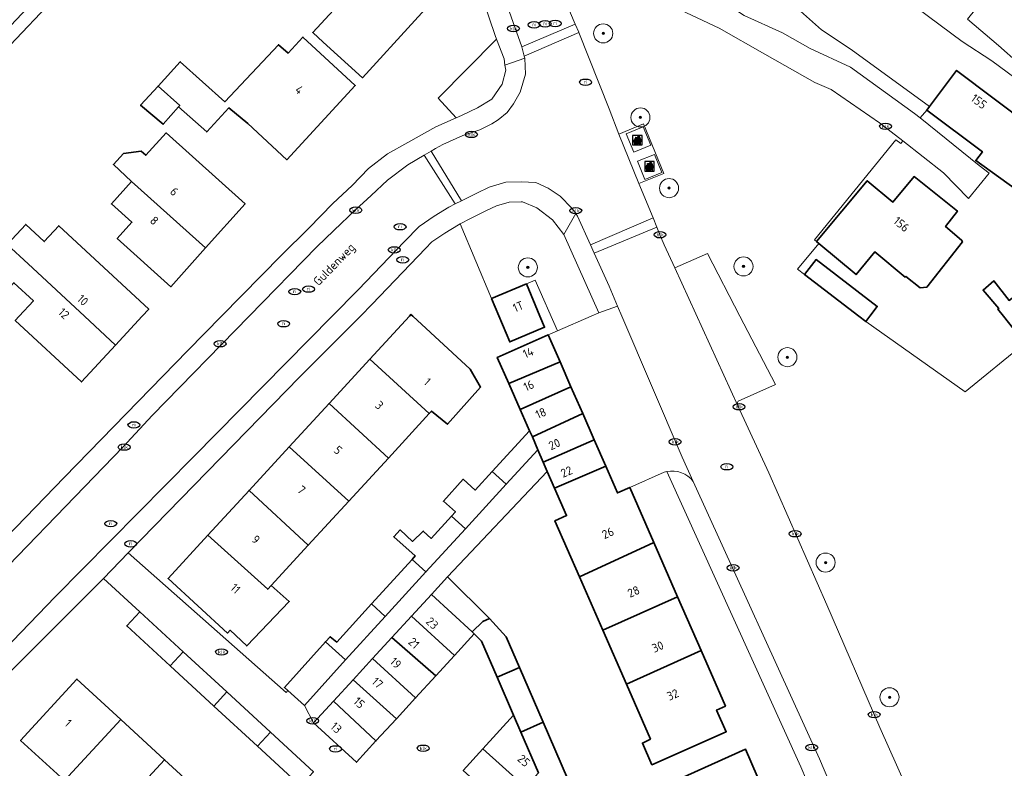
# Model space of a CAD drawing. Header units: metres. Extents: x 103671 to 105190, y 427150 to 429171.
# Tile 281 of 320: x 104162 to 104265, y 428953 to 429031. Entities that reach past the tile are written whole.
import ezdxf
from ezdxf.enums import TextEntityAlignment as Align

# ---------------------------------------------------------------- set-up
doc = ezdxf.new("R2010")
doc.units = ezdxf.units.M
for name, color, linetype, lineweight in [('B-WE-GR-BEPLANTING_CULTUUR_BODEMBEDEKKER-GV', 253, 'Continuous', 18), ('B-WE-GR-BEPLANTING_CULTUUR_HEESTERS-GV', 253, 'Continuous', 18), ('B-WE-GR-BOOM-S', 253, 'Continuous', 25), ('B-WE-GR-HAAG-G', 253, 'GR-HAAG1-SO', 13), ('B-WE-IE-AFVAL APART PLAATS-S', 253, 'Continuous', 25), ('B-WE-IE-MEUBILAIR-S', 253, 'Continuous', 25), ('B-WE-IE-TERREINAFSCHEIDING_KUNSTMATIG_HEKWERK-G', 253, 'IE-TERREINAFSCHEIDING_KUNSTMATIG-SO', 18), ('B-WE-OG-BEBOUWING-GV', 253, 'Continuous', 35), ('B-WE-OG-BEBOUWING-T18', 7, 'Continuous', 18), ('B-WE-OG-TERREIN_BEGROEID-GV', 253, 'Continuous', 18), ('B-WE-OG-TERREIN_ERF-GV', 253, 'Continuous', 18), ('B-WE-OG-TOPOGRAFIE-T18', 7, 'Continuous', 18), ('B-WE-OG-WEG-GV', 253, 'Continuous', 18), ('B-WE-VH-GESLOTENVERHARDING-GV', 253, 'Continuous', 18), ('B-WE-VH-GESLOTENVERHARDING_BETON-GV', 253, 'Continuous', 18), ('B-WE-VH-OPENVERHARDING-GV', 253, 'Continuous', 18), ('B-WE-VH-OPENVERHARDING_BETONSTRAATSTEEN-GV', 253, 'Continuous', 18), ('B-WE-VH-OPENVERHARDING_STRAATBAKSTEEN-GV', 253, 'Continuous', 18), ('B-WE-VH-OPENVERHARDING_TEGEL-GV', 253, 'Continuous', 18)]:
    doc.layers.add(name, color=color, linetype=linetype, lineweight=lineweight)
doc.styles.add('NLCS-ISO', font='NLCS-ISO.ttf')
doc.styles.add('NLCS-ISO-M500-T18', font='NLCS-ISO.ttf', dxfattribs={"height": 0.9})
doc.linetypes.add('GR-HAAG1-SO', pattern='A,6,[176,NLCS.SHX,S=0.125,R=0,X=0,Y=0],-2', length=8)
doc.linetypes.add('IE-TERREINAFSCHEIDING_KUNSTMATIG-SO', pattern='A,4,[82,NLCS.SHX,S=0.75,R=90,X=0,Y=0],4,-2', length=10)

# ---------------------------------------------------------------- blocks, each defined once
blk = doc.blocks.new('SIE-AFVAL APART PLAATS-SO')
h = blk.add_hatch(color=256)
h.dxf.hatch_style = 1
h.paths.add_polyline_path([(-0.09, 0.07), (-1.76, 0.07, 0.819081), (-1.79, -0.09), (-1.4, -2.19, 0.36153), (-1.37, -2.21), (-0.47, -2.21, 0.36153), (-0.44, -2.19), (-0.05, -0.09, 0.819081)])
h.paths.add_polyline_path([(-0.16, -0.1), (-0.2, -0.33), (-0.49, -0.33), (-0.47, -0.1)], flags=16)
h.paths.add_polyline_path([(-0.55, -0.1), (-0.58, -0.33), (-0.87, -0.33), (-0.87, -0.1)], flags=16)
h.paths.add_polyline_path([(-0.22, -0.42), (-0.27, -0.73), (-0.53, -0.73), (-0.5, -0.42)], flags=16)
h.paths.add_polyline_path([(-0.58, -0.42), (-0.61, -0.73), (-0.87, -0.73), (-0.87, -0.42)], flags=16)
h.paths.add_polyline_path([(-0.95, -0.1), (-0.95, -0.33), (-1.27, -0.33), (-1.29, -0.1)], flags=16)
h.paths.add_polyline_path([(-0.95, -0.42), (-0.95, -0.73), (-1.23, -0.73), (-1.26, -0.42)], flags=16)
h.paths.add_polyline_path([(-0.29, -0.83), (-0.34, -1.09), (-0.56, -1.09), (-0.54, -0.83)], flags=16)
h.paths.add_polyline_path([(-0.62, -0.83), (-0.65, -1.09), (-0.87, -1.09), (-0.87, -0.83)], flags=16)
h.paths.add_polyline_path([(-0.95, -0.83), (-0.95, -1.09), (-1.2, -1.09), (-1.22, -0.83)], flags=16)
h.paths.add_polyline_path([(-1.35, -0.33), (-1.64, -0.33), (-1.69, -0.1), (-1.37, -0.1)], flags=16)
h.paths.add_polyline_path([(-1.34, -0.42), (-1.31, -0.73), (-1.57, -0.73), (-1.63, -0.42)], flags=16)
h.paths.add_polyline_path([(-0.36, -1.18), (-0.41, -1.44), (-0.6, -1.44), (-0.57, -1.18)], flags=16)
h.paths.add_polyline_path([(-0.65, -1.18), (-0.68, -1.44), (-0.87, -1.44), (-0.87, -1.18)], flags=16)
h.paths.add_polyline_path([(-1.3, -0.83), (-1.28, -1.09), (-1.5, -1.09), (-1.55, -0.83)], flags=16)
h.paths.add_polyline_path([(-0.95, -1.18), (-0.95, -1.44), (-1.17, -1.44), (-1.19, -1.18)], flags=16)
h.paths.add_polyline_path([(-0.42, -1.53), (-0.47, -1.79), (-0.63, -1.79), (-0.6, -1.53)], flags=16)
h.paths.add_polyline_path([(-1.27, -1.18), (-1.25, -1.44), (-1.44, -1.44), (-1.49, -1.18)], flags=16)
h.paths.add_polyline_path([(-0.69, -1.53), (-0.71, -1.79), (-0.87, -1.79), (-0.87, -1.53)], flags=16)
h.paths.add_polyline_path([(-0.95, -1.53), (-0.95, -1.79), (-1.13, -1.79), (-1.16, -1.53)], flags=16)
h.paths.add_polyline_path([(-1.24, -1.53), (-1.22, -1.79), (-1.37, -1.79), (-1.42, -1.53)], flags=16)
h.paths.add_polyline_path([(-0.49, -1.89), (-0.53, -2.13), (-0.66, -2.13), (-0.64, -1.89)], flags=16)
h.paths.add_polyline_path([(-0.72, -1.89), (-0.74, -2.13), (-0.87, -2.13), (-0.87, -1.89)], flags=16)
h.paths.add_polyline_path([(-0.95, -1.89), (-0.95, -2.13), (-1.1, -2.13), (-1.12, -1.89)], flags=16)
h.paths.add_polyline_path([(-1.21, -1.89), (-1.18, -2.13), (-1.31, -2.13), (-1.35, -1.89)], flags=16)
h.paths.add_polyline_path([(-0.19, 0.78, -0.01173), (-0.3, 0.78, -0.148797), (-0.42, 1.03, -0.136076), (-0.69, 0.87), (-0.78, 0.85, -0.038293), (-1.14, 0.96), (-1.19, 0.81, -0.243822), (-1.56, 0.45, 0.344326), (-1, 0.22, -0.139345), (-0.6, 0.22, 0.618436), (-0.56, 0.27, -0.441494), (-0.47, 0.44, 0.309048)])
h.paths.add_polyline_path([(-0.49, 0.51, 0.351556), (-0.64, 0.31, 0.121061), (-1.02, 0.29, -0.288745), (-1.45, 0.42, 0.203599), (-1.12, 0.79), (-1.09, 0.87, 0.083075), (-0.28, 0.71, -0.242261)], flags=16)
h.paths.add_polyline_path([(-0.4, 0.79, -0.023345), (-0.63, 0.82, 0.07081), (-0.46, 0.9, 0.059965)], flags=16)
h.paths.add_polyline_path([(1.12, 1.48), (-1.07, 1.48, 0.860559), (-1.08, 1.42), (0.29, 1, -0.146703), (0.53, 0.28, 0.421968), (0.56, 0.25), (1.6, 0.31, 0.450293), (1.63, 0.34, 0.122241)])
h.paths.add_polyline_path([(0.26, 1.93, 1), (1.07, 1.93, 1)])
h.paths.add_polyline_path([(1.65, 0.15, 0.429303), (1.62, 0.18), (0.55, 0.23, 0.38429), (0.51, 0.2), (0.16, -2.16, 0.83726), (0.22, -2.18), (0.99, -0.78, -0.688204), (1.05, -0.78), (1.36, -2.14, 0.84934), (1.42, -2.14)])
for p, q in [((-0.09, 0.07), (-1.76, 0.07)), ((-1.4, -2.19), (-1.79, -0.09)), ((-1.37, -0.1), (-1.69, -0.1)), ((-1.64, -0.33), (-1.69, -0.1)), ((-1.64, -0.33), (-1.35, -0.33)), ((-1.63, -0.42), (-1.34, -0.42)), ((-1.57, -0.73), (-1.63, -0.42)), ((-1.57, -0.73), (-1.31, -0.73)), ((-1.55, -0.83), (-1.3, -0.83)), ((-1.5, -1.09), (-1.55, -0.83)), ((-1.5, -1.09), (-1.28, -1.09)), ((-1.49, -1.18), (-1.27, -1.18)), ((-1.44, -1.44), (-1.49, -1.18)), ((-1.44, -1.44), (-1.25, -1.44)), ((-1.42, -1.53), (-1.24, -1.53)), ((-1.37, -1.79), (-1.42, -1.53)), ((-1.37, -1.79), (-1.22, -1.79)), ((-1.37, -2.21), (-0.47, -2.21)), ((-1.31, -2.13), (-1.35, -1.89)), ((-1.35, -1.89), (-1.21, -1.89)), ((-1.31, -2.13), (-1.18, -2.13)), ((-0.95, -0.1), (-1.29, -0.1)), ((-1.27, -0.33), (-0.95, -0.33)), ((-1.26, -0.42), (-0.95, -0.42)), ((-1.23, -0.73), (-0.95, -0.73)), ((-1.22, -0.83), (-0.95, -0.83)), ((-1.2, -1.09), (-0.95, -1.09)), ((-1.19, -1.18), (-0.95, -1.18)), ((-1.17, -1.44), (-0.95, -1.44)), ((-1.16, -1.53), (-0.95, -1.53)), ((-1.13, -1.79), (-0.95, -1.79)), ((-1.12, -1.89), (-0.95, -1.89)), ((-1.1, -2.13), (-0.95, -2.13)), ((-0.95, -0.1), (-0.95, -0.33)), ((-0.95, -0.42), (-0.95, -0.73)), ((-0.95, -0.83), (-0.95, -1.09)), ((-0.95, -1.18), (-0.95, -1.44)), ((-0.95, -1.53), (-0.95, -1.79)), ((-0.95, -1.89), (-0.95, -2.13)), ((-0.87, -0.1), (-0.87, -0.33)), ((-0.55, -0.1), (-0.87, -0.1)), ((-0.87, -0.33), (-0.58, -0.33)), ((-0.87, -0.42), (-0.87, -0.73)), ((-0.87, -0.42), (-0.58, -0.42)), ((-0.87, -0.73), (-0.61, -0.73)), ((-0.87, -0.83), (-0.62, -0.83)), ((-0.87, -0.83), (-0.87, -1.09)), ((-0.87, -1.09), (-0.65, -1.09)), ((-0.87, -1.18), (-0.65, -1.18)), ((-0.87, -1.18), (-0.87, -1.44)), ((-0.87, -1.44), (-0.68, -1.44)), ((-0.87, -1.53), (-0.69, -1.53)), ((-0.87, -1.53), (-0.87, -1.79)), ((-0.87, -1.79), (-0.71, -1.79)), ((-0.87, -1.89), (-0.87, -2.13)), ((-0.87, -1.89), (-0.72, -1.89)), ((-0.87, -2.13), (-0.74, -2.13)), ((-0.66, -2.13), (-0.53, -2.13)), ((-0.64, -1.89), (-0.49, -1.89)), ((-0.63, -1.79), (-0.47, -1.79)), ((-0.6, -1.44), (-0.41, -1.44)), ((-0.6, -1.53), (-0.42, -1.53)), ((-0.57, -1.18), (-0.36, -1.18)), ((-0.56, -1.09), (-0.34, -1.09)), ((-0.54, -0.83), (-0.29, -0.83)), ((-0.53, -0.73), (-0.27, -0.73)), ((-0.53, -2.13), (-0.49, -1.89)), ((-0.5, -0.42), (-0.22, -0.42)), ((-0.49, -0.33), (-0.2, -0.33)), ((-0.16, -0.1), (-0.47, -0.1)), ((-0.47, -1.79), (-0.42, -1.53)), ((-0.44, -2.19), (-0.05, -0.09)), ((-0.41, -1.44), (-0.36, -1.18)), ((-0.34, -1.09), (-0.29, -0.83)), ((-0.27, -0.73), (-0.22, -0.42)), ((-0.2, -0.33), (-0.16, -0.1))]:
    blk.add_line(p, q)
blk.add_lwpolyline([(-2.5, -2.51), (2.5, -2.51), (2.5, 2.49), (-2.5, 2.49)], close=True)
for points in [[(-0.78, 0.85, -0.038293), (-1.14, 0.96), (-1.19, 0.81, -0.243822), (-1.56, 0.45, 0.344326), (-1, 0.22, -0.139345), (-0.6, 0.22, 0.618436), (-0.56, 0.27, -0.441494), (-0.47, 0.44, 0.309048), (-0.19, 0.78, -0.01173), (-0.3, 0.78, -0.01173)], [(-0.78, 0.85), (-0.69, 0.87, 0.136076), (-0.42, 1.03, 0.156405), (-0.29, 0.77)], [(-0.78, 0.85), (-0.69, 0.87, 0.136076), (-0.42, 1.03, 0.148797), (-0.3, 0.78, 0.148797)], [(-0.63, 0.82, 0.07081), (-0.46, 0.9, 0.059965), (-0.4, 0.79, 0.059965)], [(-0.4, 0.79, -0.023345), (-0.63, 0.82)]]:
    blk.add_lwpolyline(points, format="xyb")
for points in [[(-1.09, 0.87), (-1.12, 0.79, -0.203599), (-1.45, 0.42, 0.288745), (-1.02, 0.29, -0.121061), (-0.64, 0.31, -0.351556), (-0.49, 0.51, 0.242261), (-0.28, 0.71, -0.083075)], [(-1.07, 1.48), (1.12, 1.48, -0.122241), (1.63, 0.34, -0.450293), (1.6, 0.31), (0.56, 0.25, -0.421968), (0.53, 0.28, 0.146703), (0.29, 1), (-1.08, 1.42, -0.860559)], [(0.55, 0.23), (1.62, 0.18, -0.429303), (1.65, 0.15), (1.42, -2.14, -0.84934), (1.36, -2.14), (1.05, -0.78, 0.688204), (0.99, -0.78), (0.22, -2.18, -0.83726), (0.16, -2.16), (0.51, 0.2, -0.38429)]]:
    blk.add_lwpolyline(points, format="xyb", close=True)
for points in [[(-1.35, -0.33), (-1.37, -0.1)], [(-1.31, -0.73), (-1.34, -0.42)], [(-1.28, -1.09), (-1.3, -0.83)], [(-1.27, -0.33), (-1.29, -0.1)], [(-1.25, -1.44), (-1.27, -1.18)], [(-1.23, -0.73), (-1.26, -0.42)], [(-1.22, -1.79), (-1.24, -1.53)], [(-1.2, -1.09), (-1.22, -0.83)], [(-1.18, -2.13), (-1.21, -1.89)], [(-1.17, -1.44), (-1.19, -1.18)], [(-1.18, -2.22), (-1.18, -2.21)], [(-1.13, -1.79), (-1.16, -1.53)], [(-1.1, -2.13), (-1.12, -1.89)], [(-0.74, -2.13), (-0.72, -1.89)], [(-0.71, -1.79), (-0.69, -1.53)], [(-0.68, -1.44), (-0.65, -1.18)], [(-0.66, -2.13), (-0.64, -1.89)], [(-0.65, -1.09), (-0.62, -0.83)], [(-0.63, -1.79), (-0.6, -1.53)], [(-0.61, -0.73), (-0.58, -0.42)], [(-0.6, -1.44), (-0.57, -1.18)], [(-0.58, -0.33), (-0.55, -0.1)], [(-0.56, -1.09), (-0.54, -0.83)], [(-0.53, -0.73), (-0.5, -0.42)], [(-0.49, -0.33), (-0.47, -0.1)]]:
    blk.add_lwpolyline(points)
blk.add_circle((0.66, 1.93), 0.401)
for centre, radius, start, end in [((-1.76, -0.01), 0.0869, 90, 247.281), ((-0.09, -0.01), 0.0869, 292.719, 90), ((-1.37, -2.18), 0.0318, 190.4943, 270), ((-0.47, -2.18), 0.0318, 270, 349.5057)]:
    blk.add_arc(centre, radius, start, end)
blk = doc.blocks.new('SIE-MEUBILAIR_PUT_RIOOLPUT-SO')
blk.add_ellipse((0, 0), major_axis=(1.25, 0), ratio=0.54)
at = {"style": 'NLCS-ISO'}
blk.add_text('ri', height=0.75, dxfattribs=at).set_placement((-0.04, 0.07), align=Align.MIDDLE_CENTER)
blk = doc.blocks.new('SIE-MEUBILAIR_PUT_KOLK-SO')
blk.add_ellipse((0, 0), major_axis=(1.25, 0), ratio=0.54)
at = {"style": 'NLCS-ISO'}
blk.add_text('klk', height=0.75, dxfattribs=at).set_placement((0.03, 0), align=Align.MIDDLE_CENTER)
blk = doc.blocks.new('SGR-BOOM_GBKN-SO')
at = {"linetype": 'ByBlock', "lineweight": 18}
h = blk.add_hatch(color=0, dxfattribs=at)
h.dxf.hatch_style = 1
edge = h.paths.add_edge_path()
edge.add_arc((0, 0), 0.25, 0, 360)
at = {"color": 0, "linetype": 'ByBlock', "lineweight": 18}
for radius in [2, 0.25]:
    blk.add_circle((0, 0), radius, dxfattribs=at)
at = {"color": 0, "linetype": 'ByBlock', "lineweight": 18, "style": 'NLCS-ISO'}
blk.add_attdef('SOORT', (2.5, 0), '', height=1.5, dxfattribs=at)

msp = doc.modelspace()

# ---------------------------------------------------------------- linework, layer by layer
at = {"layer": 'B-WE-GR-BEPLANTING_CULTUUR_BODEMBEDEKKER-GV', "flags": 128}
msp.add_lwpolyline([(104212.609, 429026.277), (104212.52, 429026.94), (104211.724, 429029.003), (104205.601, 429022.818), (104207.488, 429020.744), (104208.055, 429020.994), (104209.712, 429021.788), (104211.234, 429022.725), (104212.314, 429024.285), (104212.681, 429025.745)], close=True, dxfattribs=at)
at = {"layer": 'B-WE-GR-BEPLANTING_CULTUUR_HEESTERS-GV', "flags": 128}
msp.add_lwpolyline([(104218.786, 429008.543), (104217.604, 429010.063), (104215.952, 429011.339), (104214.432, 429011.964), (104214.296, 429011.97), (104213.045, 429011.931), (104211.708, 429011.538), (104210.618, 429011.012), (104208.992, 429010.203), (104207.93, 429009.657), (104211.212, 429001.839), (104214.848, 429003.365), (104215.761, 429003.774), (104218.098, 428998.444), (104221.645, 429000), (104222.45, 429000.353)], close=True, dxfattribs=at)
at = {"layer": 'B-WE-GR-HAAG-G', "flags": 128}
msp.add_lwpolyline([(104267.081, 428997.157), (104260.839, 428992.085), (104250.418, 428999.444), (104249.69, 429000), (104244.004, 429004.344)], dxfattribs=at)
at = {"layer": 'B-WE-IE-TERREINAFSCHEIDING_KUNSTMATIG_HEKWERK-G', "flags": 128}
for points in [[(104211.724, 429029.003), (104205.601, 429022.818), (104207.488, 429020.744)], [(104244.004, 429004.344), (104243.247, 429004.916), (104245.503, 429007.599)]]:
    msp.add_lwpolyline(points, dxfattribs=at)
at = {"layer": 'B-WE-OG-BEBOUWING-GV', "flags": 128}
for points in [[(104208.643, 429036.967), (104204.542, 429040.71), (104200.451, 429036.227), (104199.397, 429037.202), (104192.469, 429029.707), (104193.571, 429028.689), (104197.673, 429024.946)], [(104178.396, 429021.904), (104181.366, 429019.285), (104183.661, 429021.796), (104185.657, 429020.152), (104189.743, 429016.371), (104196.922, 429024.132), (104191.434, 429029.209), (104189.888, 429027.538), (104188.865, 429028.413), (104183.249, 429022.446), (104178.592, 429026.635), (104176.266, 429024.086), (104178.524, 429022.05)], [(104176.266, 429024.086), (104174.43, 429022.075), (104176.803, 429020.08), (104178.396, 429021.904), (104178.524, 429022.05)], [(104173.489, 429014.102), (104181.236, 429007.151), (104185.372, 429011.761), (104177.097, 429019.185), (104174.993, 429016.84), (104174.506, 429017.277), (104172.624, 429017.018), (104171.589, 429015.864)], [(104173.489, 429014.102), (104171.378, 429011.749), (104173.516, 429009.831), (104171.976, 429008.114), (104177.585, 429003.082), (104181.236, 429007.151)], [(104245.259, 429007.802), (104245.503, 429007.599), (104249.402, 429004.354), (104251.37, 429006.718), (104254.547, 429004.081), (104254.609, 429004.159), (104256.107, 429002.975), (104256.805, 429003.035), (104260.544, 429007.765), (104260.452, 429007.963), (104258.778, 429009.385), (104259.378, 429010.192), (104260.014, 429010.996), (104255.478, 429014.61), (104253.252, 429011.935), (104250.562, 429014.174)], [(104171.806, 428996.974), (104174.602, 429000), (104175.282, 429000.736), (104165.846, 429009.452), (104164.33, 429007.811), (104162.399, 429009.596), (104160.464, 429007.501), (104162.661, 429005.471), (104168.549, 429000)], [(104160.464, 429007.501), (104155.609, 429002.245), (104157.982, 429000.053), (104161.156, 429003.49), (104163.196, 429001.606), (104161.712, 429000), (104161.288, 428999.541), (104168.243, 428993.116), (104171.806, 428996.974), (104168.549, 429000), (104162.661, 429005.471)], [(104250.418, 428999.444), (104250.843, 429000), (104251.621, 429001.019), (104245.206, 429005.919), (104244.004, 429004.344), (104249.69, 429000)], [(104271.666, 429000.784), (104268.818, 429004.29), (104266.263, 429002.312), (104265.426, 429001.651), (104263.83, 429003.684), (104262.701, 429002.728), (104264.338, 429000.791), (104264.254, 429000.725), (104264.828, 429000), (104267.081, 428997.157), (104269.091, 428998.758), (104270.67, 429000)], [(104214.848, 429003.365), (104211.212, 429001.839), (104213.115, 428997.306), (104216.751, 428998.832), (104216.261, 429000)], [(104204.681, 428989.793), (104204.922, 428990.054), (104206.582, 428988.679), (104210.052, 428992.571), (104208.97, 428994.451), (104202.943, 429000), (104202.756, 429000.172), (104202.598, 429000), (104198.46, 428995.506)], [(104217.144, 428998.026), (104211.798, 428995.682), (104212.997, 428992.947), (104218.373, 428995.223)], [(104198.46, 428995.506), (104194.181, 428990.858), (104200.401, 428985.144), (104204.681, 428989.793)], [(104219.524, 428992.598), (104218.373, 428995.223), (104212.997, 428992.947), (104214.196, 428990.213)], [(104219.524, 428992.598), (104214.196, 428990.213), (104215.166, 428988), (104215.485, 428987.353), (104220.752, 428989.796)], [(104194.181, 428990.858), (104189.999, 428986.315), (104196.232, 428980.616), (104200.401, 428985.144)], [(104221.952, 428987.06), (104220.752, 428989.796), (104215.485, 428987.353), (104216.04, 428986.006), (104216.615, 428984.696)], [(104216.04, 428986.006), (104215.485, 428987.353), (104215.166, 428988), (104211.277, 428983.736), (104212.733, 428982.399)], [(104217.03, 428983.748), (104217.805, 428981.982), (104223.159, 428984.305), (104221.952, 428987.06), (104216.615, 428984.696)], [(104191.996, 428976.015), (104196.232, 428980.616), (104189.999, 428986.315), (104185.793, 428981.747)], [(104217.805, 428981.982), (104219.062, 428979.114), (104217.835, 428978.576), (104220.405, 428972.713), (104228.194, 428976.313), (104225.673, 428982.063), (104224.389, 428981.5), (104223.159, 428984.305)], [(104212.733, 428982.399), (104211.277, 428983.736), (104209.498, 428981.786), (104208.236, 428982.923), (104206.165, 428980.624), (104207.413, 428979.5), (104207.017, 428979.066), (104208.46, 428977.74)], [(104188.104, 428971.787), (104191.996, 428976.015), (104185.793, 428981.747), (104181.49, 428977.074), (104187.748, 428971.401)], [(104208.46, 428977.74), (104207.017, 428979.066), (104204.88, 428976.723), (104204.049, 428977.488), (104202.917, 428976.409), (104201.62, 428977.623), (104200.946, 428976.907), (104203.212, 428974.895), (104202.883, 428974.534), (104204.318, 428973.223)], [(104181.49, 428977.074), (104177.313, 428972.537), (104183.527, 428966.816), (104183.803, 428967.115), (104185.544, 428965.476), (104190.002, 428970.13), (104188.104, 428971.787), (104187.748, 428971.401)], [(104222.854, 428967.128), (104230.688, 428970.624), (104228.194, 428976.313), (104220.405, 428972.713)], [(104204.318, 428973.223), (104202.883, 428974.534), (104198.637, 428969.879), (104200.052, 428968.571)], [(104206.587, 428972.703), (104204.899, 428970.867), (104209.154, 428966.956), (104210.289, 428968.037), (104210.975, 428968.354)], [(104209.393, 428966.737), (104209.154, 428966.956), (104204.899, 428970.867), (104202.81, 428968.595), (104207.303, 428964.463)], [(104222.854, 428967.128), (104225.34, 428961.459), (104233.155, 428964.996), (104230.688, 428970.624)], [(104200.052, 428968.571), (104198.637, 428969.879), (104194.989, 428965.88), (104194.29, 428966.426), (104193.797, 428965.917), (104195.892, 428964.035)], [(104174.338, 428969.046), (104172.985, 428967.575), (104177.531, 428963.393), (104178.885, 428964.863)], [(104202.81, 428968.595), (104200.763, 428966.367), (104205.361, 428962.351), (104207.303, 428964.463)], [(104210.975, 428968.354), (104210.289, 428968.037), (104209.154, 428966.956), (104209.393, 428966.737), (104210.163, 428965.979), (104211.801, 428962.196), (104214.115, 428963.229), (104212.73, 428966.426)], [(104200.763, 428966.367), (104198.743, 428964.17), (104203.235, 428960.039), (104205.361, 428962.351)], [(104195.892, 428964.035), (104193.797, 428965.917), (104189.501, 428961.134), (104189.847, 428960.823), (104191.596, 428959.252)], [(104178.885, 428964.863), (104177.531, 428963.393), (104182.109, 428959.181), (104183.463, 428960.651)], [(104225.34, 428961.459), (104227.853, 428955.726), (104227.01, 428955.311), (104228.011, 428953.042), (104235.788, 428956.496), (104234.786, 428958.766), (104235.709, 428959.17), (104233.155, 428964.996)], [(104201.229, 428957.857), (104203.235, 428960.039), (104198.743, 428964.17), (104196.684, 428961.93)], [(104214.115, 428963.229), (104211.801, 428962.196), (104213.515, 428958.239), (104214.283, 428956.454), (104216.596, 428957.501)], [(104172.355, 428957.773), (104167.758, 428962.001), (104161.851, 428955.578), (104166.469, 428951.383)], [(104196.684, 428961.93), (104194.625, 428959.69), (104199.091, 428955.53), (104201.229, 428957.857)], [(104183.463, 428960.651), (104182.109, 428959.181), (104186.672, 428954.984), (104188.027, 428956.453)], [(104192.545, 428957.427), (104197.038, 428953.297), (104199.091, 428955.53), (104194.625, 428959.69)], [(104213.515, 428958.239), (104210.292, 428954.696), (104214.745, 428950.682), (104216.115, 428952.195), (104214.283, 428956.454)], [(104171.073, 428947.2), (104176.934, 428953.563), (104172.355, 428957.773), (104166.469, 428951.383)], [(104216.596, 428957.501), (104214.283, 428956.454), (104216.115, 428952.195), (104214.745, 428950.682), (104213.429, 428949.228), (104214.276, 428948.462), (104216.814, 428950.564), (104219.154, 428951.597)], [(104188.027, 428956.453), (104186.672, 428954.984), (104191.188, 428950.829), (104192.53, 428952.31)], [(104213.429, 428949.228), (104214.745, 428950.682), (104210.292, 428954.696), (104208.231, 428952.43), (104212.689, 428948.41)], [(104240.373, 428948.763), (104237.794, 428954.683), (104229.969, 428951.126), (104232.55, 428945.289)], [(104175.652, 428943.041), (104181.493, 428949.371), (104176.934, 428953.563), (104171.073, 428947.2)]]:
    msp.add_lwpolyline(points, close=True, dxfattribs=at)
for points in [[(104268.363, 429017.965), (104266.988, 429019.021), (104267.664, 429019.901), (104259.929, 429025.726), (104257.098, 429021.961)], [(104257.098, 429021.961), (104256.804, 429021.57), (104262.63, 429017.189), (104261.932, 429016.281), (104266.066, 429013.331), (104268.547, 429016.563)]]:
    msp.add_lwpolyline(points, dxfattribs=at)
at = {"layer": 'B-WE-OG-TERREIN_BEGROEID-GV', "flags": 128}
for points in [[(104235.403, 429045.451), (104233.135, 429046.294), (104230.186, 429043.32), (104231.209, 429042.367), (104234.889, 429039.582), (104238.664, 429035.663), (104242.929, 429032.496), (104245.771, 429029.983), (104248.881, 429027.913), (104257.098, 429021.961), (104259.929, 429025.726), (104267.664, 429019.901), (104266.988, 429019.021), (104268.363, 429017.965)], [(104267.646, 429023.772), (104263.623, 429026.74), (104260.526, 429028.766), (104255.751, 429032.281), (104251.644, 429034.906), (104246.464, 429038.155), (104240.444, 429042.285), (104235.403, 429045.451)], [(104220.651, 429034.513), (104218.876, 429033.135), (104219.972, 429030.559), (104220.33, 429029.719), (104220.335, 429029.706), (104223.536, 429021.714), (104224.521, 429019.056), (104227.138, 429020.121), (104229.249, 429014.927), (104226.633, 429013.882), (104228.118, 429010.287), (104228.517, 429009.323), (104228.848, 429008.522), (104229.278, 429007.48), (104230.411, 429005.049)], [(104267.081, 428997.157), (104260.839, 428992.085), (104250.418, 428999.444), (104249.69, 429000), (104244.004, 429004.344), (104243.247, 429004.916), (104245.503, 429007.599), (104245.259, 429007.802), (104245.032, 429007.991), (104245.031, 429007.992), (104253.559, 429018.441), (104254.079, 429018.081), (104254.279, 429018.337), (104251.838, 429020.248), (104246.774, 429023.707), (104245.064, 429024.453), (104239.851, 429027.415), (104235.061, 429030.147), (104229.261, 429032.882), (104225.218, 429035.032)], [(104230.411, 429005.049), (104233.811, 429006.538), (104237.215, 429000), (104240.936, 428992.852), (104237.056, 428991.114), (104236.986, 428990.956), (104237, 428990.609), (104240.237, 428983.592), (104246.318, 428969.787), (104251.888, 428956.939), (104257.408, 428944.585), (104266.727, 428923.221)]]:
    msp.add_lwpolyline(points, dxfattribs=at)
at = {"layer": 'B-WE-OG-TERREIN_ERF-GV', "flags": 128}
for points in [[(104119.137, 428934.361), (104143.216, 428959.168), (104166.416, 428983.098), (104179.361, 428996.393), (104182.913, 429000), (104189.197, 429006.384), (104192.053, 429009.215), (104194.581, 429011.786), (104196.584, 429013.674), (104198.306, 429015.459), (104200.282, 429016.992), (104202.416, 429018.189), (104205.376, 429019.812), (104207.488, 429020.744), (104205.601, 429022.818), (104211.724, 429029.003), (104211.581, 429029.374), (104200.535, 429061.869)], [(104166.443, 429034.417), (104159.488, 429027.044), (104156.647, 429024.032), (104153.422, 429020.613), (104155.368, 429018.825), (104152.651, 429015.867), (104150.665, 429017.691), (104133.978, 429000), (104128.678, 428994.382), (104127.983, 428995.038), (104132.453, 429000), (104136.4, 429004.382), (104154.586, 429023.854), (104164.502, 429034.315)], [(104256.804, 429021.57), (104256.116, 429020.75), (104262.278, 429015.776), (104263.339, 429014.969), (104261.182, 429012.329), (104258.554, 429014.992), (104254.279, 429018.337), (104254.079, 429018.081), (104253.559, 429018.441), (104245.031, 429007.992), (104245.032, 429007.991), (104245.259, 429007.802), (104250.562, 429014.174), (104253.252, 429011.935), (104255.478, 429014.61), (104260.014, 429010.996), (104259.378, 429010.192), (104258.778, 429009.385), (104260.452, 429007.963), (104260.544, 429007.765), (104256.805, 429003.035), (104256.107, 429002.975), (104254.609, 429004.159), (104254.547, 429004.081), (104251.37, 429006.718), (104249.402, 429004.354), (104245.503, 429007.599), (104243.247, 429004.916), (104244.004, 429004.344), (104245.206, 429005.919), (104251.621, 429001.019), (104250.843, 429000), (104250.418, 428999.444), (104260.839, 428992.085), (104267.081, 428997.157), (104264.828, 429000), (104264.254, 429000.725), (104264.338, 429000.791), (104262.701, 429002.728), (104263.83, 429003.684), (104265.426, 429001.651)], [(104268.547, 429016.563), (104266.066, 429013.331), (104261.932, 429016.281), (104262.63, 429017.189), (104256.804, 429021.57)], [(104254.29, 428927.677), (104243.612, 428952.824), (104229.551, 428983.719), (104229.291, 428983.649), (104225.673, 428982.063), (104228.194, 428976.313), (104230.688, 428970.624), (104233.155, 428964.996), (104235.709, 428959.17), (104234.786, 428958.766), (104235.788, 428956.496), (104228.011, 428953.042), (104227.01, 428955.311), (104227.853, 428955.726), (104225.34, 428961.459), (104222.854, 428967.128), (104220.405, 428972.713), (104217.835, 428978.576), (104219.062, 428979.114), (104217.805, 428981.982), (104217.03, 428983.748), (104206.587, 428972.703), (104210.975, 428968.354), (104212.73, 428966.426), (104214.115, 428963.229), (104216.596, 428957.501), (104219.154, 428951.597)], [(104191.188, 428950.829), (104186.672, 428954.984), (104182.109, 428959.181), (104177.531, 428963.393), (104172.985, 428967.575), (104174.338, 428969.046), (104170.553, 428972.528), (104157.253, 428959.296), (104157.062, 428959.026), (104156.693, 428958.502), (104156.32, 428957.288), (104156.154, 428955.778), (104156.489, 428954.707), (104157.601, 428953.301), (104158.645, 428952.04)], [(104229.969, 428951.126), (104237.794, 428954.683), (104240.373, 428948.763)]]:
    msp.add_lwpolyline(points, dxfattribs=at)
for points in [[(104208.643, 429036.967), (104197.673, 429024.946), (104193.571, 429028.689), (104192.469, 429029.707), (104199.397, 429037.202), (104200.451, 429036.227), (104204.542, 429040.71)], [(104176.266, 429024.086), (104178.592, 429026.635), (104183.249, 429022.446), (104188.865, 429028.413), (104189.888, 429027.538), (104191.434, 429029.209), (104196.922, 429024.132), (104189.743, 429016.371), (104185.657, 429020.152), (104183.661, 429021.796), (104181.366, 429019.285), (104178.396, 429021.904), (104176.803, 429020.08), (104174.43, 429022.075)], [(104173.489, 429014.102), (104171.589, 429015.864), (104172.624, 429017.018), (104174.506, 429017.277), (104174.993, 429016.84), (104177.097, 429019.185), (104185.372, 429011.761), (104181.236, 429007.151), (104177.585, 429003.082), (104171.976, 429008.114), (104173.516, 429009.831), (104171.378, 429011.749)], [(104160.464, 429007.501), (104162.399, 429009.596), (104164.33, 429007.811), (104165.846, 429009.452), (104175.282, 429000.736), (104174.602, 429000), (104171.806, 428996.974), (104168.243, 428993.116), (104161.288, 428999.541), (104161.712, 429000), (104163.196, 429001.606), (104161.156, 429003.49), (104157.982, 429000.053), (104155.609, 429002.245)], [(104208.236, 428982.923), (104209.498, 428981.786), (104211.277, 428983.736), (104215.166, 428988), (104214.196, 428990.213), (104212.997, 428992.947), (104211.798, 428995.682), (104217.144, 428998.026), (104218.098, 428998.444), (104215.761, 429003.774), (104214.848, 429003.365), (104216.261, 429000), (104216.751, 428998.832), (104213.115, 428997.306), (104211.212, 429001.839), (104207.93, 429009.657), (104207.751, 429009.565), (104206.313, 429008.691), (104204.959, 429007.779), (104204.278, 429007.07), (104198.708, 429001.268), (104197.475, 429000), (104191.085, 428993.601), (104173.136, 428975.234), (104189.685, 428960.597), (104189.847, 428960.823), (104189.501, 428961.134), (104193.797, 428965.917), (104194.29, 428966.426), (104194.989, 428965.88), (104198.637, 428969.879), (104202.883, 428974.534), (104203.212, 428974.895), (104200.946, 428976.907), (104201.62, 428977.623), (104202.917, 428976.409), (104204.049, 428977.488), (104204.88, 428976.723), (104207.017, 428979.066), (104207.413, 428979.5), (104206.165, 428980.624)], [(104200.401, 428985.144), (104196.232, 428980.616), (104191.996, 428976.015), (104188.104, 428971.787), (104190.002, 428970.13), (104185.544, 428965.476), (104183.803, 428967.115), (104183.527, 428966.816), (104177.313, 428972.537), (104181.49, 428977.074), (104185.793, 428981.747), (104189.999, 428986.315), (104194.181, 428990.858), (104198.46, 428995.506), (104202.598, 429000), (104202.756, 429000.172), (104202.943, 429000), (104208.97, 428994.451), (104210.052, 428992.571), (104206.582, 428988.679), (104204.922, 428990.054), (104204.681, 428989.793)], [(104195.09, 428936.867), (104189.486, 428930.473), (104184.756, 428934.77), (104180.308, 428938.811), (104175.652, 428943.041), (104171.073, 428947.2), (104166.469, 428951.383), (104161.851, 428955.578), (104167.758, 428962.001), (104172.355, 428957.773), (104176.934, 428953.563), (104181.493, 428949.371), (104186.063, 428945.168), (104190.52, 428941.07)]]:
    msp.add_lwpolyline(points, close=True, dxfattribs=at)
at = {"layer": 'B-WE-OG-WEG-GV', "flags": 128}
msp.add_lwpolyline([(104230.186, 429043.32), (104225.741, 429038.838), (104225.876, 429038.703), (104229.443, 429036.546), (104233.396, 429034.267), (104237.677, 429031.465), (104241.685, 429029.67), (104244.596, 429028.019), (104248.798, 429026.048), (104255.524, 429021.227), (104256.116, 429020.75), (104256.804, 429021.57), (104257.098, 429021.961), (104248.881, 429027.913), (104245.771, 429029.983), (104242.929, 429032.496), (104238.664, 429035.663), (104234.889, 429039.582), (104231.209, 429042.367)], close=True, dxfattribs=at)
for points in [[(104255.751, 429032.281), (104260.526, 429028.766), (104263.623, 429026.74), (104267.646, 429023.772)], [(104266.463, 429026.452), (104264.321, 429028.313), (104261.071, 429031.089)]]:
    msp.add_lwpolyline(points, dxfattribs=at)
at = {"layer": 'B-WE-VH-GESLOTENVERHARDING-GV', "flags": 128}
msp.add_lwpolyline([(104265.861, 429034.704), (104264.718, 429035.609), (104261.071, 429031.089), (104264.321, 429028.313), (104266.463, 429026.452), (104270.342, 429031.012), (104270.123, 429031.202), (104268.257, 429032.754)], close=True, dxfattribs=at)
at = {"layer": 'B-WE-VH-GESLOTENVERHARDING_BETON-GV', "flags": 128}
for points in [[(104227.877, 429017.896), (104227.1, 429019.811), (104225.321, 429019.092), (104226.103, 429017.178)], [(104229.049, 429015.05), (104228.26, 429016.934), (104226.503, 429016.233), (104227.273, 429014.306)]]:
    msp.add_lwpolyline(points, close=True, dxfattribs=at)
at = {"layer": 'B-WE-VH-OPENVERHARDING-GV', "flags": 128}
msp.add_lwpolyline([(104206.587, 428972.703), (104217.03, 428983.748), (104216.615, 428984.696), (104216.04, 428986.006), (104212.733, 428982.399), (104208.46, 428977.74), (104204.318, 428973.223), (104200.052, 428968.571), (104195.892, 428964.035), (104191.596, 428959.252), (104192.545, 428957.427), (104194.625, 428959.69), (104196.684, 428961.93), (104198.743, 428964.17), (104200.763, 428966.367), (104202.81, 428968.595), (104204.899, 428970.867)], close=True, dxfattribs=at)
at = {"layer": 'B-WE-VH-OPENVERHARDING_BETONSTRAATSTEEN-GV', "flags": 128}
for points in [[(104201.525, 429083.159), (104195.608, 429081.275), (104196.332, 429079.74), (104202.209, 429062.927), (104208.8, 429043.941), (104214.387, 429028.187), (104219.972, 429030.559), (104218.876, 429033.135), (104218.843, 429033.212), (104215.945, 429041.366), (104212.48, 429051.158), (104212.376, 429051.45), (104211.807, 429053.216), (104210.162, 429057.647), (104207.982, 429063.677), (104207.387, 429065.397), (104205.873, 429069.778), (104204.846, 429072.75), (104202.842, 429079.077)], [(104214.387, 429028.187), (104214.619, 429027.219), (104220.335, 429029.706), (104220.33, 429029.719), (104219.972, 429030.559)], [(104226.633, 429013.882), (104224.521, 429019.056), (104223.536, 429021.714), (104220.335, 429029.706), (104214.619, 429027.219), (104214.671, 429027), (104214.758, 429025.324), (104214.215, 429023.443), (104213.487, 429022.234), (104212.84, 429021.323), (104211.911, 429020.534), (104211.23, 429020.125), (104209.989, 429019.518), (104208.193, 429018.896), (104206.093, 429017.959), (104205.337, 429017.551), (104204.874, 429017.278), (104208.056, 429012.083), (104209.645, 429012.874), (104210.955, 429013.506), (104212.71, 429014.022), (104214.314, 429014.072), (104215.843, 429014.002), (104217.12, 429013.399), (104218.407, 429012.554), (104219.617, 429011.301), (104220.039, 429010.727), (104220.221, 429010.478), (104221.564, 429007.476), (104228.118, 429010.287)], [(104207.385, 429011.738), (104208.056, 429012.083), (104204.874, 429017.278), (104204.129, 429016.837)], [(104228.118, 429010.287), (104221.564, 429007.476), (104221.963, 429006.585), (104228.517, 429009.323)]]:
    msp.add_lwpolyline(points, close=True, dxfattribs=at)
for points in [[(104256.116, 429020.75), (104255.524, 429021.227), (104248.798, 429026.048), (104244.596, 429028.019), (104241.685, 429029.67), (104237.677, 429031.465), (104233.396, 429034.267), (104229.443, 429036.546), (104225.876, 429038.703), (104225.741, 429038.838), (104223.527, 429041.047), (104220.231, 429043.412), (104218.462, 429045.069), (104215.48, 429047.85), (104212.48, 429051.158), (104215.945, 429041.366), (104218.843, 429033.212), (104218.876, 429033.135), (104220.651, 429034.513)], [(104225.218, 429035.032), (104229.261, 429032.882), (104235.061, 429030.147), (104239.851, 429027.415), (104245.064, 429024.453), (104246.774, 429023.707), (104251.838, 429020.248), (104254.279, 429018.337), (104258.554, 429014.992), (104261.182, 429012.329), (104263.339, 429014.969), (104262.278, 429015.776), (104256.116, 429020.75)], [(104156.513, 428961.336), (104165.471, 428970.6), (104179.979, 428985.279), (104194.507, 429000), (104197.213, 429002.743), (104202.081, 429007.824), (104203.602, 429009.397), (104205.188, 429010.465), (104206.715, 429011.393), (104207.385, 429011.738), (104204.129, 429016.837), (104202.439, 429015.838), (104200.29, 429014.221), (104198.582, 429012.626), (104196.958, 429011.132), (104194.667, 429008.957), (104192.885, 429007.262), (104185.8, 429000), (104175.654, 428989.601), (104172.552, 428986.288), (104155.531, 428968.679)], [(104266.727, 428923.221), (104257.408, 428944.585), (104251.888, 428956.939), (104246.318, 428969.787), (104240.237, 428983.592), (104237, 428990.609), (104230.411, 429005.049), (104229.278, 429007.48), (104228.848, 429008.522), (104228.517, 429009.323), (104221.963, 429006.585), (104223.51, 429003.125), (104224.408, 429001.027), (104224.848, 429000), (104231.17, 428985.231), (104232.326, 428982.69), (104245.545, 428953.645), (104255.43, 428930.366), (104258.116, 428924.041), (104263.326, 428912.654), (104268.975, 428900.308)], [(104224.848, 429000), (104224.408, 429001.027), (104222.45, 429000.353), (104221.645, 429000), (104218.098, 428998.444), (104217.144, 428998.026), (104218.373, 428995.223), (104219.524, 428992.598), (104220.752, 428989.796), (104221.952, 428987.06), (104223.159, 428984.305), (104224.389, 428981.5), (104225.673, 428982.063), (104229.291, 428983.649), (104229.551, 428983.719)], [(104232.326, 428982.69), (104231.17, 428985.231), (104224.848, 429000)], [(104208.231, 428952.43), (104210.292, 428954.696), (104213.515, 428958.239), (104211.801, 428962.196), (104210.163, 428965.979), (104209.393, 428966.737), (104207.303, 428964.463), (104205.361, 428962.351), (104203.235, 428960.039), (104201.229, 428957.857), (104199.091, 428955.53), (104197.038, 428953.297), (104192.545, 428957.427), (104191.596, 428959.252), (104189.847, 428960.823), (104189.685, 428960.597), (104173.136, 428975.234), (104170.553, 428972.528), (104174.338, 428969.046), (104178.885, 428964.863), (104183.463, 428960.651), (104188.027, 428956.453), (104192.53, 428952.31)]]:
    msp.add_lwpolyline(points, dxfattribs=at)
at = {"layer": 'B-WE-VH-OPENVERHARDING_BETONSTRAATSTEEN-GV'}
msp.add_lwpolyline([(104229.551, 428983.719, -0.2922843), (104232.326, 428982.69)], format="xyb", dxfattribs=at)
at = {"layer": 'B-WE-VH-OPENVERHARDING_STRAATBAKSTEEN-GV', "flags": 128}
msp.add_lwpolyline([(104237.215, 429000), (104233.811, 429006.538), (104230.411, 429005.049), (104237, 428990.609), (104236.986, 428990.956), (104237.056, 428991.114), (104240.936, 428992.852)], close=True, dxfattribs=at)
at = {"layer": 'B-WE-VH-OPENVERHARDING_TEGEL-GV', "flags": 128}
for points in [[(104212.609, 429026.277), (104214.671, 429027), (104214.619, 429027.219), (104214.387, 429028.187), (104208.8, 429043.941), (104202.209, 429062.927), (104196.332, 429079.74), (104195.608, 429081.275), (104193.413, 429080.464), (104194.502, 429079.237), (104195.157, 429077.207), (104200.535, 429061.869), (104211.581, 429029.374), (104211.724, 429029.003), (104212.52, 429026.94)], [(104224.521, 429019.056), (104226.633, 429013.882), (104229.249, 429014.927), (104227.138, 429020.121)], [(104227.877, 429017.896), (104226.103, 429017.178), (104225.321, 429019.092), (104227.1, 429019.811)], [(104229.049, 429015.05), (104227.273, 429014.306), (104226.503, 429016.233), (104228.26, 429016.934)], [(104220.039, 429010.727), (104218.786, 429008.543), (104222.45, 429000.353), (104224.408, 429001.027), (104223.51, 429003.125), (104221.963, 429006.585), (104221.564, 429007.476), (104220.221, 429010.478)]]:
    msp.add_lwpolyline(points, close=True, dxfattribs=at)
for points in [[(104164.502, 429034.315), (104154.586, 429023.854), (104136.4, 429004.382), (104132.453, 429000), (104127.983, 428995.038), (104128.678, 428994.382), (104133.978, 429000), (104150.665, 429017.691), (104150.457, 429017.882), (104153.174, 429020.84), (104153.422, 429020.613), (104156.647, 429024.032), (104159.488, 429027.044), (104166.443, 429034.417)], [(104155.531, 428968.679), (104172.552, 428986.288), (104175.654, 428989.601), (104185.8, 429000), (104192.885, 429007.262), (104194.667, 429008.957), (104196.958, 429011.132), (104198.582, 429012.626), (104200.29, 429014.221), (104202.439, 429015.838), (104204.129, 429016.837), (104204.874, 429017.278), (104205.337, 429017.551), (104206.093, 429017.959), (104208.193, 429018.896), (104209.989, 429019.518), (104211.23, 429020.125), (104211.911, 429020.534), (104212.84, 429021.323), (104213.487, 429022.234), (104214.215, 429023.443), (104214.758, 429025.324), (104214.671, 429027), (104212.609, 429026.277), (104212.681, 429025.745), (104212.314, 429024.285), (104211.234, 429022.725), (104209.712, 429021.788), (104208.055, 429020.994), (104207.488, 429020.744), (104205.376, 429019.812), (104202.416, 429018.189), (104200.282, 429016.992), (104198.306, 429015.459), (104196.584, 429013.674), (104194.581, 429011.786), (104192.053, 429009.215), (104189.197, 429006.384), (104182.913, 429000), (104179.361, 428996.393), (104166.416, 428983.098), (104143.216, 428959.168)], [(104157.253, 428959.296), (104170.553, 428972.528), (104173.136, 428975.234), (104191.085, 428993.601), (104197.475, 429000), (104198.708, 429001.268), (104204.278, 429007.07), (104204.959, 429007.779), (104206.313, 429008.691), (104207.751, 429009.565), (104207.93, 429009.657), (104208.992, 429010.203), (104210.618, 429011.012), (104211.708, 429011.538), (104213.045, 429011.931), (104214.296, 429011.97), (104214.432, 429011.964), (104215.952, 429011.339), (104217.604, 429010.063), (104218.786, 429008.543), (104220.039, 429010.727), (104219.617, 429011.301), (104218.407, 429012.554), (104217.12, 429013.399), (104215.843, 429014.002), (104214.314, 429014.072), (104212.71, 429014.022), (104210.955, 429013.506), (104209.645, 429012.874), (104208.056, 429012.083), (104207.385, 429011.738), (104206.715, 429011.393), (104205.188, 429010.465), (104203.602, 429009.397), (104202.081, 429007.824), (104197.213, 429002.743), (104194.507, 429000), (104179.979, 428985.279), (104165.471, 428970.6), (104156.513, 428961.336)], [(104229.551, 428983.719), (104243.612, 428952.824), (104254.29, 428927.677)], [(104255.43, 428930.366), (104245.545, 428953.645), (104232.326, 428982.69)]]:
    msp.add_lwpolyline(points, dxfattribs=at)
at = {"layer": 'B-WE-VH-OPENVERHARDING_TEGEL-GV'}
msp.add_lwpolyline([(104232.326, 428982.69, 0.2922843), (104229.551, 428983.719)], format="xyb", dxfattribs=at)

# ---------------------------------------------------------------- block references
at = {"layer": 'B-WE-GR-BOOM-S', "xscale": 0.5, "yscale": 0.5, "zscale": 0.5}
for p in [(104222.9, 429029.6), (104226.8, 429020.8), (104229.8, 429013.4), (104215, 429005.1), (104237.6, 429005.2), (104242.2, 428995.7), (104246.2, 428974.2), (104252.9, 428960.1)]:
    msp.add_blockref('SGR-BOOM_GBKN-SO', p, dxfattribs=at)
at = {"layer": 'B-WE-IE-AFVAL APART PLAATS-S', "xscale": 0.2, "yscale": 0.2, "zscale": 0.2}
for p in [(104226.482, 429018.418), (104227.751, 429015.673)]:
    msp.add_blockref('SIE-AFVAL APART PLAATS-SO', p, dxfattribs=at)
at = {"layer": 'B-WE-IE-MEUBILAIR-S', "xscale": 0.5, "yscale": 0.5, "zscale": 0.5}
for name, p in [('SIE-MEUBILAIR_PUT_KOLK-SO', (104213.49, 429030.11)), ('SIE-MEUBILAIR_PUT_RIOOLPUT-SO', (104215.653, 429030.489)), ('SIE-MEUBILAIR_PUT_RIOOLPUT-SO', (104216.805, 429030.602)), ('SIE-MEUBILAIR_PUT_RIOOLPUT-SO', (104217.869, 429030.633)), ('SIE-MEUBILAIR_PUT_RIOOLPUT-SO', (104221.047, 429024.481)), ('SIE-MEUBILAIR_PUT_KOLK-SO', (104252.48, 429019.87)), ('SIE-MEUBILAIR_PUT_KOLK-SO', (104209.09, 429019.02)), ('SIE-MEUBILAIR_PUT_KOLK-SO', (104196.98, 429011.09)), ('SIE-MEUBILAIR_PUT_KOLK-SO', (104220.02, 429011.04)), ('SIE-MEUBILAIR_PUT_RIOOLPUT-SO', (104201.617, 429009.358)), ('SIE-MEUBILAIR_PUT_KOLK-SO', (104228.848, 429008.522)), ('SIE-MEUBILAIR_PUT_KOLK-SO', (104201.01, 429006.93)), ('SIE-MEUBILAIR_PUT_RIOOLPUT-SO', (104201.896, 429005.896)), ('SIE-MEUBILAIR_PUT_RIOOLPUT-SO', (104190.582, 429002.56)), ('SIE-MEUBILAIR_PUT_RIOOLPUT-SO', (104192.031, 429002.828)), ('SIE-MEUBILAIR_PUT_RIOOLPUT-SO', (104189.416, 428999.203)), ('SIE-MEUBILAIR_PUT_KOLK-SO', (104182.76, 428997.11)), ('SIE-MEUBILAIR_PUT_KOLK-SO', (104237.13, 428990.51)), ('SIE-MEUBILAIR_PUT_RIOOLPUT-SO', (104173.734, 428988.606)), ('SIE-MEUBILAIR_PUT_KOLK-SO', (104230.43, 428986.84)), ('SIE-MEUBILAIR_PUT_KOLK-SO', (104172.71, 428986.29)), ('SIE-MEUBILAIR_PUT_RIOOLPUT-SO', (104235.858, 428984.229)), ('SIE-MEUBILAIR_PUT_RIOOLPUT-SO', (104171.299, 428978.273)), ('SIE-MEUBILAIR_PUT_KOLK-SO', (104243.01, 428977.22)), ('SIE-MEUBILAIR_PUT_RIOOLPUT-SO', (104173.395, 428976.162)), ('SIE-MEUBILAIR_PUT_KOLK-SO', (104236.51, 428973.65)), ('SIE-MEUBILAIR_PUT_KOLK-SO', (104182.91, 428964.84)), ('SIE-MEUBILAIR_PUT_KOLK-SO', (104251.29, 428958.28)), ('SIE-MEUBILAIR_PUT_KOLK-SO', (104192.46, 428957.63)), ('SIE-MEUBILAIR_PUT_RIOOLPUT-SO', (104194.855, 428954.691)), ('SIE-MEUBILAIR_PUT_KOLK-SO', (104204.04, 428954.76)), ('SIE-MEUBILAIR_PUT_KOLK-SO', (104244.75, 428954.84))]:
    msp.add_blockref(name, p, dxfattribs=at)

# ---------------------------------------------------------------- texts
at = {"layer": 'B-WE-OG-BEBOUWING-T18', "style": 'NLCS-ISO-M500-T18'}
for s, rotation, p in [('4', 317.2, (104191.063, 429023.688)), ('155', 323.1, (104262.262, 429022.47)), ('6', 318.1, (104177.957, 429013.039)), ('8', 318.1, (104175.865, 429009.998)), ('156', 320.3, (104254.145, 429009.613)), ('10', 317.3, (104168.372, 429001.673)), ('1T', 22.8, (104214, 429001)), ('12', 317.3, (104166.388, 429000.275)), ('14', 23.7, (104215.042, 428996.185)), ('1', 317.4, (104204.476, 428993.151)), ('16', 23.7, (104215.099, 428992.728)), ('3', 317.4, (104199.445, 428990.67)), ('18', 23.7, (104216.363, 428989.845)), ('20', 23.7, (104217.789, 428986.592)), ('5', 317.4, (104195.119, 428985.97)), ('22', 23.7, (104219.053, 428983.709)), ('7', 317.4, (104191.29, 428981.812)), ('26', 23.7, (104223.395, 428977.296)), ('9', 317.4, (104186.505, 428976.615)), ('11', 317.4, (104184.368, 428971.479)), ('28', 23.7, (104226.085, 428971.161)), ('23', 317.4, (104204.985, 428967.852)), ('21', 317.4, (104203.073, 428965.772)), ('30', 23.7, (104228.614, 428965.392)), ('19', 317.4, (104201.16, 428963.692)), ('17', 317.4, (104199.247, 428961.611)), ('15', 317.4, (104197.334, 428959.53)), ('32', 23.7, (104230.185, 428960.369)), ('1', 317.4, (104166.843, 428957.408)), ('13', 317.4, (104194.924, 428956.908)), ('25', 317.7, (104214.583, 428953.469))]:
    msp.add_text(s, height=0.9, rotation=rotation, dxfattribs=at).set_placement(p, align=Align.MIDDLE)
at = {"layer": 'B-WE-OG-TOPOGRAFIE-T18', "style": 'NLCS-ISO-M500-T18'}
msp.add_text('Guldenweg', height=0.9, rotation=45.7, dxfattribs=at).set_placement((104194.797, 429005.333), align=Align.MIDDLE)

doc.saveas('drawing.dxf')
